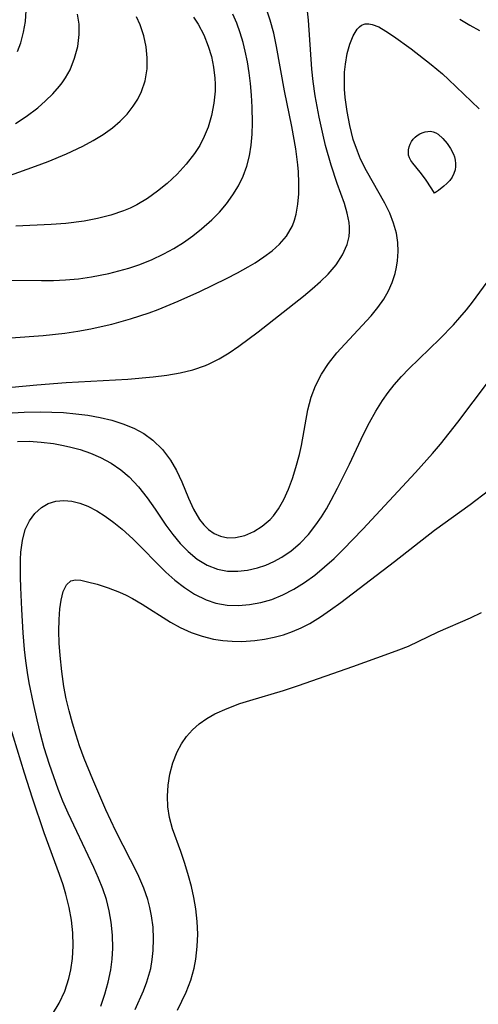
# Model space of a CAD drawing. Header units: metres. Extents: x 1073367 to 1082519, y 1569854 to 1574957.
# Tile 1051 of 1056: x 1080212 to 1080274, y 1573789 to 1573922. Entities that reach past the tile are written whole.
import ezdxf

# ---------------------------------------------------------------- set-up
doc = ezdxf.new("R2010")
doc.units = ezdxf.units.M
doc.layers.add('CGG_CurvaNivelLidar_v1', color=253, linetype='Continuous', lineweight=30)

msp = doc.modelspace()

# ---------------------------------------------------------------- linework, layer by layer
at = {"layer": 'CGG_CurvaNivelLidar_v1'}
for p, q in [((1080213.2209, 1573921.8328, 77.5), (1080213.3193, 1573923.3207, 77.5)), ((1080220.4679, 1573921.4489, 77), (1080220.2567, 1573922.8011, 77)), ((1080241.8002, 1573921.5911, 75.5), (1080241.2451, 1573922.8277, 75.5)), ((1080246.3019, 1573922.0133, 75), (1080245.898, 1573923.2046, 75)), ((1080251.4747, 1573922.0034, 74.5), (1080251.323, 1573923.628, 74.5)), ((1080212.972, 1573920.3655, 77.5), (1080213.2209, 1573921.8328, 77.5)), ((1080220.4928, 1573920.0817, 77), (1080220.4679, 1573921.4489, 77)), ((1080228.7532, 1573921.3522, 76.5), (1080228.2428, 1573922.4568, 76.5)), ((1080229.2307, 1573919.9046, 76.5), (1080228.7532, 1573921.3522, 76.5)), ((1080235.9291, 1573922.4052, 76), (1080236.5589, 1573921.4456, 76)), ((1080236.5589, 1573921.4456, 76), (1080237.3208, 1573920.0039, 76)), ((1080242.2633, 1573920.3058, 75.5), (1080241.8002, 1573921.5911, 75.5)), ((1080246.7787, 1573920.2456, 75), (1080246.3019, 1573922.0133, 75)), ((1080251.944, 1573915.3759, 74.5), (1080251.4747, 1573922.0034, 74.5)), ((1080258.3519, 1573921.0956, 74), (1080258.6412, 1573921.3088, 74)), ((1080258.6412, 1573921.3088, 74), (1080259.1178, 1573921.4959, 74)), ((1080259.1178, 1573921.4959, 74), (1080259.6485, 1573921.5177, 74)), ((1080259.6485, 1573921.5177, 74), (1080260.0898, 1573921.4327, 74)), ((1080260.0898, 1573921.4327, 74), (1080260.9781, 1573921.0807, 74)), ((1080271.916, 1573922.1518, 74.5), (1080273.2714, 1573921.3095, 74.5)), ((1080273.2714, 1573921.3095, 74.5), (1080274.5725, 1573920.5865, 74.5)), ((1080212.5871, 1573918.9285, 77.5), (1080212.972, 1573920.3655, 77.5)), ((1080220.2954, 1573918.4538, 77), (1080220.4928, 1573920.0817, 77)), ((1080237.3208, 1573920.0039, 76), (1080237.9322, 1573918.4883, 76)), ((1080242.6514, 1573918.9823, 75.5), (1080242.2633, 1573920.3058, 75.5)), ((1080247.1649, 1573918.4447, 75), (1080246.7787, 1573920.2456, 75)), ((1080257.4946, 1573919.886, 74), (1080258.0406, 1573920.7667, 74)), ((1080258.0406, 1573920.7667, 74), (1080258.3519, 1573921.0956, 74)), ((1080260.9781, 1573921.0807, 74), (1080261.9399, 1573920.5325, 74)), ((1080261.9399, 1573920.5325, 74), (1080262.9663, 1573919.8444, 74)), ((1080212.1721, 1573917.7723, 77.5), (1080212.5871, 1573918.9285, 77.5)), ((1080229.5378, 1573918.4188, 76.5), (1080229.2307, 1573919.9046, 76.5)), ((1080242.9366, 1573917.8109, 75.5), (1080242.6514, 1573918.9823, 75.5)), ((1080256.7058, 1573917.4867, 74), (1080257.0501, 1573918.7734, 74)), ((1080257.0501, 1573918.7734, 74), (1080257.4946, 1573919.886, 74)), ((1080262.9663, 1573919.8444, 74), (1080265.3547, 1573918.1088, 74)), ((1080219.8777, 1573916.8534, 77), (1080220.2954, 1573918.4538, 77)), ((1080229.682, 1573916.9181, 76.5), (1080229.5378, 1573918.4188, 76.5)), ((1080237.9322, 1573918.4883, 76), (1080238.3511, 1573917.0765, 76)), ((1080243.2254, 1573916.3664, 75.5), (1080242.9366, 1573917.8109, 75.5)), ((1080248.2432, 1573912.4532, 75), (1080247.1649, 1573918.4447, 75)), ((1080256.4678, 1573916.0709, 74), (1080256.7058, 1573917.4867, 74)), ((1080265.3547, 1573918.1088, 74), (1080268.0518, 1573916.025, 74)), ((1080219.2554, 1573915.3075, 77), (1080219.8777, 1573916.8534, 77)), ((1080229.6586, 1573915.4256, 76.5), (1080229.682, 1573916.9181, 76.5)), ((1080238.3511, 1573917.0765, 76), (1080238.6481, 1573915.6311, 76)), ((1080243.4594, 1573914.9027, 75.5), (1080243.2254, 1573916.3664, 75.5)), ((1080256.3662, 1573914.953, 74), (1080256.4678, 1573916.0709, 74)), ((1080268.0518, 1573916.025, 74), (1080269.5769, 1573914.7286, 74)), ((1080218.641, 1573914.1854, 77), (1080219.2554, 1573915.3075, 77)), ((1080229.4072, 1573913.7915, 76.5), (1080229.6586, 1573915.4256, 76.5)), ((1080238.6481, 1573915.6311, 76), (1080238.8209, 1573914.1643, 76)), ((1080243.6447, 1573913.4264, 75.5), (1080243.4594, 1573914.9027, 75.5)), ((1080252.1117, 1573913.6878, 74.5), (1080251.944, 1573915.3759, 74.5)), ((1080256.3322, 1573913.796, 74), (1080256.3662, 1573914.953, 74)), ((1080269.5769, 1573914.7286, 74), (1080270.3941, 1573913.9845, 74)), ((1080217.838, 1573913.0576, 77), (1080218.2119, 1573913.5482, 77)), ((1080218.2119, 1573913.5482, 77), (1080218.641, 1573914.1854, 77)), ((1080228.9324, 1573912.3692, 76.5), (1080229.4072, 1573913.7915, 76.5)), ((1080238.8209, 1573914.1643, 76), (1080238.8598, 1573913.3548, 76)), ((1080238.8598, 1573913.3548, 76), (1080238.8533, 1573912.4192, 76)), ((1080243.7923, 1573911.8418, 75.5), (1080243.6447, 1573913.4264, 75.5)), ((1080252.3708, 1573911.7913, 74.5), (1080252.1117, 1573913.6878, 74.5)), ((1080256.3626, 1573912.6843, 74), (1080256.3322, 1573913.796, 74)), ((1080270.3941, 1573913.9845, 74), (1080274.5424, 1573910.0216, 74)), ((1080215.9557, 1573911.0787, 77), (1080216.9448, 1573912.0407, 77)), ((1080216.9448, 1573912.0407, 77), (1080217.838, 1573913.0576, 77)), ((1080228.4207, 1573911.3365, 76.5), (1080228.9324, 1573912.3692, 76.5)), ((1080238.8533, 1573912.4192, 76), (1080238.7051, 1573910.7659, 76)), ((1080249.2222, 1573907.6332, 75), (1080248.2432, 1573912.4532, 75)), ((1080256.4463, 1573911.5551, 74), (1080256.3626, 1573912.6843, 74)), ((1080214.8883, 1573910.1667, 77), (1080215.9557, 1573911.0787, 77)), ((1080227.7935, 1573910.3523, 76.5), (1080228.4207, 1573911.3365, 76.5)), ((1080238.7051, 1573910.7659, 76), (1080238.3914, 1573909.1341, 76)), ((1080243.8891, 1573910.2562, 75.5), (1080243.7923, 1573911.8418, 75.5)), ((1080252.9043, 1573908.8759, 74.5), (1080252.3708, 1573911.7913, 74.5)), ((1080256.6864, 1573909.6603, 74), (1080256.4463, 1573911.5551, 74)), ((1080213.3226, 1573908.9967, 77), (1080214.8883, 1573910.1667, 77)), ((1080226.964, 1573909.3091, 76.5), (1080227.7935, 1573910.3523, 76.5)), ((1080243.9335, 1573908.1051, 75.5), (1080243.8891, 1573910.2562, 75.5)), ((1080257.048, 1573907.7626, 74), (1080256.6864, 1573909.6603, 74)), ((1080211.8713, 1573908.0491, 77), (1080213.3226, 1573908.9967, 77)), ((1080224.9747, 1573907.4401, 76.5), (1080226.0201, 1573908.3367, 76.5)), ((1080226.0201, 1573908.3367, 76.5), (1080226.964, 1573909.3091, 76.5)), ((1080238.3914, 1573909.1341, 76), (1080237.9146, 1573907.5413, 76)), ((1080243.8864, 1573906.5995, 75.5), (1080243.9335, 1573908.1051, 75.5)), ((1080253.4496, 1573906.4451, 74.5), (1080252.9043, 1573908.8759, 74.5)), ((1080223.7186, 1573906.5441, 76.5), (1080224.9747, 1573907.4401, 76.5)), ((1080237.9146, 1573907.5413, 76), (1080237.401, 1573906.2842, 76)), ((1080249.7675, 1573904.5865, 75), (1080249.2222, 1573907.6332, 75)), ((1080257.5379, 1573905.8871, 74), (1080257.048, 1573907.7626, 74)), ((1080266.5086, 1573906.6217, 73.5), (1080266.8619, 1573906.7769, 73.5)), ((1080266.8619, 1573906.7769, 73.5), (1080267.2274, 1573906.8909, 73.5)), ((1080267.2274, 1573906.8909, 73.5), (1080267.5969, 1573906.9594, 73.5)), ((1080267.5969, 1573906.9594, 73.5), (1080267.9626, 1573906.9739, 73.5)), ((1080267.9626, 1573906.9739, 73.5), (1080268.3165, 1573906.921, 73.5)), ((1080268.3165, 1573906.921, 73.5), (1080268.6716, 1573906.78, 73.5)), ((1080268.6716, 1573906.78, 73.5), (1080269.0086, 1573906.5679, 73.5)), ((1080220.9707, 1573904.9756, 76.5), (1080222.3767, 1573905.7284, 76.5)), ((1080222.3767, 1573905.7284, 76.5), (1080223.7186, 1573906.5441, 76.5)), ((1080237.401, 1573906.2842, 76), (1080236.778, 1573905.0746, 76)), ((1080243.7517, 1573905.1141, 75.5), (1080243.8864, 1573906.5995, 75.5)), ((1080253.7988, 1573905.0525, 74.5), (1080253.4496, 1573906.4451, 74.5)), ((1080258.0902, 1573904.2676, 74), (1080257.5379, 1573905.8871, 74)), ((1080265.239, 1573905.2261, 73.5), (1080265.4123, 1573905.575, 73.5)), ((1080265.4123, 1573905.575, 73.5), (1080265.6249, 1573905.8992, 73.5)), ((1080265.6249, 1573905.8992, 73.5), (1080265.8799, 1573906.1869, 73.5)), ((1080265.8799, 1573906.1869, 73.5), (1080266.1774, 1573906.4261, 73.5)), ((1080266.1774, 1573906.4261, 73.5), (1080266.5086, 1573906.6217, 73.5)), ((1080269.0086, 1573906.5679, 73.5), (1080269.6385, 1573906.0006, 73.5)), ((1080269.6385, 1573906.0006, 73.5), (1080270.214, 1573905.3171, 73.5)), ((1080218.7639, 1573903.9301, 76.5), (1080220.9707, 1573904.9756, 76.5)), ((1080236.778, 1573905.0746, 76), (1080236.074, 1573903.9591, 76)), ((1080243.5064, 1573903.6575, 75.5), (1080243.7517, 1573905.1141, 75.5)), ((1080250.0454, 1573902.4415, 75), (1080249.7675, 1573904.5865, 75)), ((1080254.5529, 1573902.4002, 74.5), (1080253.7988, 1573905.0525, 74.5)), ((1080258.5259, 1573903.2164, 74), (1080258.0902, 1573904.2676, 74)), ((1080264.9805, 1573904.1218, 73.5), (1080265.0166, 1573904.4915, 73.5)), ((1080265.0112, 1573903.7604, 73.5), (1080264.9805, 1573904.1218, 73.5)), ((1080265.0166, 1573904.4915, 73.5), (1080265.1057, 1573904.8621, 73.5)), ((1080265.1057, 1573904.8621, 73.5), (1080265.239, 1573905.2261, 73.5)), ((1080270.214, 1573905.3171, 73.5), (1080270.682, 1573904.6278, 73.5)), ((1080270.682, 1573904.6278, 73.5), (1080271.061, 1573903.8973, 73.5)), ((1080214.6058, 1573902.2558, 76.5), (1080216.2945, 1573902.9009, 76.5)), ((1080216.2945, 1573902.9009, 76.5), (1080218.7639, 1573903.9301, 76.5)), ((1080236.074, 1573903.9591, 76), (1080234.9638, 1573902.5229, 76)), ((1080243.136, 1573902.2619, 75.5), (1080243.5064, 1573903.6575, 75.5)), ((1080259.3015, 1573901.6423, 74), (1080258.5259, 1573903.2164, 74)), ((1080265.1301, 1573903.391, 73.5), (1080265.0112, 1573903.7604, 73.5)), ((1080265.3208, 1573903.0347, 73.5), (1080265.1301, 1573903.391, 73.5)), ((1080265.5621, 1573902.6865, 73.5), (1080265.3208, 1573903.0347, 73.5)), ((1080266.5549, 1573901.458, 73.5), (1080265.5621, 1573902.6865, 73.5)), ((1080271.061, 1573903.8973, 73.5), (1080271.1987, 1573903.5171, 73.5)), ((1080271.1987, 1573903.5171, 73.5), (1080271.2974, 1573903.0831, 73.5)), ((1080271.2974, 1573903.0831, 73.5), (1080271.3449, 1573902.6414, 73.5)), ((1080207.1455, 1573899.6056, 76.5), (1080214.6058, 1573902.2558, 76.5)), ((1080234.9638, 1573902.5229, 76), (1080233.7204, 1573901.1821, 76)), ((1080242.6387, 1573900.9111, 75.5), (1080243.136, 1573902.2619, 75.5)), ((1080250.1268, 1573901.4882, 75), (1080250.0454, 1573902.4415, 75)), ((1080250.1849, 1573899.996, 75), (1080250.1268, 1573901.4882, 75)), ((1080255.3704, 1573899.923, 74.5), (1080254.5529, 1573902.4002, 74.5)), ((1080261.8004, 1573897.2494, 74), (1080259.3015, 1573901.6423, 74)), ((1080267.2735, 1573900.4907, 73.5), (1080266.5549, 1573901.458, 73.5)), ((1080271.2932, 1573901.7472, 73.5), (1080271.1415, 1573901.2623, 73.5)), ((1080271.3469, 1573902.1982, 73.5), (1080271.2932, 1573901.7472, 73.5)), ((1080271.3449, 1573902.6414, 73.5), (1080271.3469, 1573902.1982, 73.5)), ((1080233.7204, 1573901.1821, 76), (1080232.3761, 1573899.9296, 76)), ((1080242.0159, 1573899.6143, 75.5), (1080242.6387, 1573900.9111, 75.5)), ((1080250.1545, 1573898.5389, 75), (1080250.1849, 1573899.996, 75)), ((1080268.1599, 1573899.188, 73.5), (1080267.2735, 1573900.4907, 73.5)), ((1080270.5656, 1573900.3362, 73.5), (1080270.1883, 1573899.9311, 73.5)), ((1080270.8876, 1573900.7719, 73.5), (1080270.5656, 1573900.3362, 73.5)), ((1080271.1415, 1573901.2623, 73.5), (1080270.8876, 1573900.7719, 73.5)), ((1080231.0736, 1573898.8632, 76), (1080229.7045, 1573897.891, 76)), ((1080232.3761, 1573899.9296, 76), (1080231.0736, 1573898.8632, 76)), ((1080241.2609, 1573898.3686, 75.5), (1080242.0159, 1573899.6143, 75.5)), ((1080256.3303, 1573897.2072, 74.5), (1080255.3704, 1573899.923, 74.5)), ((1080268.5, 1573898.6202, 73.5), (1080268.1599, 1573899.188, 73.5)), ((1080269.0375, 1573898.982, 73.5), (1080268.5, 1573898.6202, 73.5)), ((1080269.7874, 1573899.5647, 73.5), (1080269.0375, 1573898.982, 73.5)), ((1080270.1883, 1573899.9311, 73.5), (1080269.7874, 1573899.5647, 73.5)), ((1080229.7045, 1573897.891, 76), (1080228.2628, 1573897.0386, 76)), ((1080240.3967, 1573897.1841, 75.5), (1080241.2609, 1573898.3686, 75.5)), ((1080250.0317, 1573897.1311, 75), (1080250.1545, 1573898.5389, 75)), ((1080226.4644, 1573896.2193, 76), (1080224.7485, 1573895.6336, 76)), ((1080227.3762, 1573896.6042, 76), (1080226.4644, 1573896.2193, 76)), ((1080228.2628, 1573897.0386, 76), (1080227.3762, 1573896.6042, 76)), ((1080238.4055, 1573894.9898, 75.5), (1080239.4408, 1573896.0576, 75.5)), ((1080239.4408, 1573896.0576, 75.5), (1080240.3967, 1573897.1841, 75.5)), ((1080249.8064, 1573895.7898, 75), (1080250.0317, 1573897.1311, 75)), ((1080256.719, 1573895.9026, 74.5), (1080256.3303, 1573897.2072, 74.5)), ((1080262.4508, 1573895.9128, 74), (1080261.8004, 1573897.2494, 74)), ((1080221.1773, 1573894.823, 76), (1080218.6938, 1573894.4978, 76)), ((1080222.9807, 1573895.1748, 76), (1080221.1773, 1573894.823, 76)), ((1080224.7485, 1573895.6336, 76), (1080222.9807, 1573895.1748, 76)), ((1080237.0417, 1573893.7667, 75.5), (1080238.4055, 1573894.9898, 75.5)), ((1080249.3183, 1573894.1975, 75), (1080249.5981, 1573894.9749, 75)), ((1080249.5981, 1573894.9749, 75), (1080249.8064, 1573895.7898, 75)), ((1080256.9767, 1573894.6275, 74.5), (1080256.719, 1573895.9026, 74.5)), ((1080262.9831, 1573894.5566, 74), (1080262.4508, 1573895.9128, 74)), ((1080216.6939, 1573894.3579, 76), (1080211.9449, 1573894.1616, 76)), ((1080218.6938, 1573894.4978, 76), (1080216.6939, 1573894.3579, 76)), ((1080235.8416, 1573892.8292, 75.5), (1080237.0417, 1573893.7667, 75.5)), ((1080248.513, 1573892.7907, 75), (1080249.3183, 1573894.1975, 75)), ((1080257.0374, 1573893.9986, 74.5), (1080256.9767, 1573894.6275, 74.5)), ((1080256.9796, 1573892.7671, 74.5), (1080257.0424, 1573893.4314, 74.5)), ((1080257.0424, 1573893.4314, 74.5), (1080257.0374, 1573893.9986, 74.5)), ((1080263.3605, 1573893.1799, 74), (1080262.9831, 1573894.5566, 74)), ((1080234.586, 1573891.9567, 75.5), (1080235.8416, 1573892.8292, 75.5)), ((1080247.5719, 1573891.6979, 75), (1080248.513, 1573892.7907, 75)), ((1080256.7024, 1573891.6516, 74.5), (1080256.9796, 1573892.7671, 74.5)), ((1080263.5386, 1573891.9508, 74), (1080263.3605, 1573893.1799, 74)), ((1080231.9384, 1573890.4065, 75.5), (1080233.2833, 1573891.1481, 75.5)), ((1080233.2833, 1573891.1481, 75.5), (1080234.586, 1573891.9567, 75.5)), ((1080245.4663, 1573889.9836, 75), (1080246.5754, 1573890.808, 75)), ((1080246.5754, 1573890.808, 75), (1080247.5719, 1573891.6979, 75)), ((1080256.0737, 1573890.2675, 74.5), (1080256.7024, 1573891.6516, 74.5)), ((1080263.5051, 1573889.4815, 74), (1080263.582, 1573890.7146, 74)), ((1080263.582, 1573890.7146, 74), (1080263.5386, 1573891.9508, 74)), ((1080228.5355, 1573888.9189, 75.5), (1080230.262, 1573889.6073, 75.5)), ((1080230.262, 1573889.6073, 75.5), (1080231.9384, 1573890.4065, 75.5)), ((1080244.2714, 1573889.2085, 75), (1080245.4663, 1573889.9836, 75)), ((1080255.1993, 1573888.9406, 74.5), (1080256.0737, 1573890.2675, 74.5)), ((1080263.3807, 1573888.6087, 74), (1080263.5051, 1573889.4815, 74)), ((1080224.4909, 1573887.759, 75.5), (1080225.8555, 1573888.0933, 75.5)), ((1080225.8555, 1573888.0933, 75.5), (1080227.2055, 1573888.477, 75.5)), ((1080227.2055, 1573888.477, 75.5), (1080228.5355, 1573888.9189, 75.5)), ((1080241.888, 1573887.8524, 75), (1080243.337, 1573888.6543, 75)), ((1080243.337, 1573888.6543, 75), (1080244.2714, 1573889.2085, 75)), ((1080254.1293, 1573887.674, 74.5), (1080255.1993, 1573888.9406, 74.5)), ((1080263.1926, 1573887.7468, 74), (1080263.3807, 1573888.6087, 74)), ((1080210.4457, 1573886.8642, 75.5), (1080215.3945, 1573886.8055, 75.5)), ((1080215.3945, 1573886.8055, 75.5), (1080217.0114, 1573886.8154, 75.5)), ((1080217.0114, 1573886.8154, 75.5), (1080218.6247, 1573886.8812, 75.5)), ((1080218.6247, 1573886.8812, 75.5), (1080220.3975, 1573887.044, 75.5)), ((1080220.3975, 1573887.044, 75.5), (1080222.1608, 1573887.2969, 75.5)), ((1080222.1608, 1573887.2969, 75.5), (1080224.4909, 1573887.759, 75.5)), ((1080236.8176, 1573885.327, 75), (1080240.3944, 1573887.0743, 75)), ((1080240.3944, 1573887.0743, 75), (1080241.888, 1573887.8524, 75)), ((1080253.095, 1573886.6465, 74.5), (1080254.1293, 1573887.674, 74.5)), ((1080262.807, 1573886.5509, 74), (1080263.1926, 1573887.7468, 74)), ((1080250.7987, 1573884.6796, 74.5), (1080251.9762, 1573885.6528, 74.5)), ((1080251.9762, 1573885.6528, 74.5), (1080253.095, 1573886.6465, 74.5)), ((1080261.654, 1573884.2781, 74), (1080262.2909, 1573885.3921, 74)), ((1080262.2909, 1573885.3921, 74), (1080262.807, 1573886.5509, 74)), ((1080273.6383, 1573883.8675, 73.5), (1080275.638, 1573886.5714, 73.5)), ((1080233.8484, 1573883.9979, 75), (1080236.8176, 1573885.327, 75)), ((1080244.675, 1573879.8802, 74.5), (1080250.7987, 1573884.6796, 74.5)), ((1080260.8401, 1573883.1281, 74), (1080261.654, 1573884.2781, 74)), ((1080229.938, 1573882.4266, 75), (1080231.1476, 1573882.8834, 75)), ((1080231.1476, 1573882.8834, 75), (1080233.8484, 1573883.9979, 75)), ((1080259.9284, 1573882.0227, 74), (1080260.8401, 1573883.1281, 74)), ((1080271.9507, 1573881.8114, 73.5), (1080272.8113, 1573882.8284, 73.5)), ((1080272.8113, 1573882.8284, 73.5), (1080273.6383, 1573883.8675, 73.5)), ((1080224.9106, 1573880.9088, 75), (1080227.4382, 1573881.6057, 75)), ((1080227.4382, 1573881.6057, 75), (1080229.938, 1573882.4266, 75)), ((1080256.3743, 1573878.2066, 74), (1080259.9284, 1573882.0227, 74)), ((1080271.0596, 1573880.8161, 73.5), (1080271.9507, 1573881.8114, 73.5)), ((1080220.2937, 1573879.9404, 75), (1080222.0463, 1573880.2577, 75)), ((1080222.0463, 1573880.2577, 75), (1080223.4826, 1573880.5646, 75)), ((1080223.4826, 1573880.5646, 75), (1080224.9106, 1573880.9088, 75)), ((1080269.2068, 1573878.893, 73.5), (1080271.0596, 1573880.8161, 73.5)), ((1080211.2626, 1573879.0591, 75), (1080215.6284, 1573879.3653, 75)), ((1080215.6284, 1573879.3653, 75), (1080218.531, 1573879.6803, 75)), ((1080218.531, 1573879.6803, 75), (1080220.2937, 1573879.9404, 75)), ((1080242.0611, 1573877.9242, 74.5), (1080244.675, 1573879.8802, 74.5)), ((1080265.0568, 1573874.8574, 73.5), (1080269.2068, 1573878.893, 73.5)), ((1080240.7564, 1573877.0303, 74.5), (1080242.0611, 1573877.9242, 74.5)), ((1080255.3152, 1573877.0057, 74), (1080256.3743, 1573878.2066, 74)), ((1080238.0378, 1573875.5134, 74.5), (1080239.4207, 1573876.216, 74.5)), ((1080239.4207, 1573876.216, 74.5), (1080240.7564, 1573877.0303, 74.5)), ((1080254.2019, 1573875.5938, 74), (1080255.3152, 1573877.0057, 74)), ((1080234.1204, 1573874.3037, 74.5), (1080235.8704, 1573874.7297, 74.5)), ((1080235.8704, 1573874.7297, 74.5), (1080237.5563, 1573875.3075, 74.5)), ((1080237.5563, 1573875.3075, 74.5), (1080238.0378, 1573875.5134, 74.5)), ((1080253.2171, 1573874.1137, 74), (1080254.2019, 1573875.5938, 74)), ((1080264.0436, 1573873.8019, 73.5), (1080265.0568, 1573874.8574, 73.5)), ((1080218.7242, 1573872.9948, 74.5), (1080227.0815, 1573873.4583, 74.5)), ((1080227.0815, 1573873.4583, 74.5), (1080230.4912, 1573873.755, 74.5)), ((1080230.4912, 1573873.755, 74.5), (1080232.323, 1573873.9892, 74.5)), ((1080232.323, 1573873.9892, 74.5), (1080234.1204, 1573874.3037, 74.5)), ((1080252.4056, 1573872.5514, 74), (1080253.2171, 1573874.1137, 74)), ((1080263.0786, 1573872.7052, 73.5), (1080264.0436, 1573873.8019, 73.5)), ((1080206.2672, 1573871.9277, 74.5), (1080214.7687, 1573872.7035, 74.5)), ((1080214.7687, 1573872.7035, 74.5), (1080218.7242, 1573872.9948, 74.5)), ((1080251.8362, 1573871.0052, 74), (1080252.4056, 1573872.5514, 74)), ((1080262.2584, 1573871.6643, 73.5), (1080263.0786, 1573872.7052, 73.5)), ((1080271.6569, 1573867.636, 73), (1080275.7971, 1573873.1621, 73)), ((1080251.4014, 1573869.2953, 74), (1080251.8362, 1573871.0052, 74)), ((1080261.4904, 1573870.5803, 73.5), (1080262.2584, 1573871.6643, 73.5)), ((1080260.564, 1573869.1118, 73.5), (1080261.4904, 1573870.5803, 73.5)), ((1080211.4531, 1573868.8868, 74), (1080213.0462, 1573868.9773, 74)), ((1080213.0462, 1573868.9773, 74), (1080215.2086, 1573869.0271, 74)), ((1080215.2086, 1573869.0271, 74), (1080216.7831, 1573869.0073, 74)), ((1080216.7831, 1573869.0073, 74), (1080218.3518, 1573868.9349, 74)), ((1080218.3518, 1573868.9349, 74), (1080220.0218, 1573868.7917, 74)), ((1080220.0218, 1573868.7917, 74), (1080221.67, 1573868.5784, 74)), ((1080221.67, 1573868.5784, 74), (1080223.3083, 1573868.2857, 74)), ((1080223.3083, 1573868.2857, 74), (1080224.8872, 1573867.9096, 74)), ((1080250.5249, 1573864.5001, 74), (1080251.4014, 1573869.2953, 74)), ((1080259.707, 1573867.591, 73.5), (1080260.564, 1573869.1118, 73.5)), ((1080224.8872, 1573867.9096, 74), (1080226.4092, 1573867.4338, 74)), ((1080226.4092, 1573867.4338, 74), (1080227.8565, 1573866.8386, 74)), ((1080227.8565, 1573866.8386, 74), (1080229.2216, 1573866.0929, 74)), ((1080258.9062, 1573866.0297, 73.5), (1080259.707, 1573867.591, 73.5)), ((1080269.3072, 1573864.649, 73), (1080271.6569, 1573867.636, 73)), ((1080229.2216, 1573866.0929, 74), (1080230.4659, 1573865.1917, 74)), ((1080257.0018, 1573861.9637, 73.5), (1080258.9062, 1573866.0297, 73.5)), ((1080212.177, 1573865.0499, 73.5), (1080213.7476, 1573865.0545, 73.5)), ((1080213.7476, 1573865.0545, 73.5), (1080215.3667, 1573864.9516, 73.5)), ((1080215.3667, 1573864.9516, 73.5), (1080217.0103, 1573864.7509, 73.5)), ((1080217.0103, 1573864.7509, 73.5), (1080218.1378, 1573864.5569, 73.5)), ((1080218.1378, 1573864.5569, 73.5), (1080219.2002, 1573864.3252, 73.5)), ((1080219.2002, 1573864.3252, 73.5), (1080220.6262, 1573863.9303, 73.5)), ((1080230.4659, 1573865.1917, 74), (1080231.7345, 1573863.9431, 74)), ((1080250.2531, 1573863.2514, 74), (1080250.5249, 1573864.5001, 74)), ((1080268.2533, 1573863.3982, 73), (1080269.3072, 1573864.649, 73)), ((1080220.6262, 1573863.9303, 73.5), (1080222.0214, 1573863.4424, 73.5)), ((1080222.0214, 1573863.4424, 73.5), (1080223.3729, 1573862.8577, 73.5)), ((1080223.3729, 1573862.8577, 73.5), (1080224.8027, 1573862.0873, 73.5)), ((1080231.7345, 1573863.9431, 74), (1080232.8118, 1573862.5181, 74)), ((1080249.7915, 1573861.5078, 74), (1080250.2531, 1573863.2514, 74)), ((1080265.9418, 1573860.829, 73), (1080268.2533, 1573863.3982, 73)), ((1080224.8027, 1573862.0873, 73.5), (1080226.1421, 1573861.1809, 73.5)), ((1080232.8118, 1573862.5181, 74), (1080233.6428, 1573861.0865, 74)), ((1080249.3169, 1573860.0104, 74), (1080249.7915, 1573861.5078, 74)), ((1080255.4054, 1573858.7017, 73.5), (1080257.0018, 1573861.9637, 73.5)), ((1080226.1421, 1573861.1809, 73.5), (1080227.2538, 1573860.2411, 73.5)), ((1080227.2538, 1573860.2411, 73.5), (1080228.53, 1573858.8941, 73.5)), ((1080233.6428, 1573861.0865, 74), (1080234.3487, 1573859.5919, 74)), ((1080258.8168, 1573853.1801, 73), (1080265.9418, 1573860.829, 73)), ((1080228.53, 1573858.8941, 73.5), (1080229.6883, 1573857.4242, 73.5)), ((1080234.3487, 1573859.5919, 74), (1080235.2601, 1573857.3889, 74)), ((1080248.7729, 1573858.5661, 74), (1080249.3169, 1573860.0104, 74)), ((1080229.6883, 1573857.4242, 73.5), (1080230.7644, 1573855.884, 73.5)), ((1080248.1468, 1573857.1984, 74), (1080248.7729, 1573858.5661, 74)), ((1080254.5637, 1573857.107, 73.5), (1080255.4054, 1573858.7017, 73.5)), ((1080273.327, 1573856.5181, 72.5), (1080275.8042, 1573858.3851, 72.5)), ((1080214.4941, 1573855.3117, 73), (1080215.3913, 1573856.1244, 73)), ((1080215.3913, 1573856.1244, 73), (1080216.3211, 1573856.6434, 73)), ((1080216.3211, 1573856.6434, 73), (1080217.3454, 1573856.9604, 73)), ((1080217.3454, 1573856.9604, 73), (1080218.4352, 1573857.0665, 73)), ((1080218.4352, 1573857.0665, 73), (1080219.501, 1573856.9657, 73)), ((1080219.501, 1573856.9657, 73), (1080220.5871, 1573856.6915, 73)), ((1080220.5871, 1573856.6915, 73), (1080221.6795, 1573856.2678, 73)), ((1080221.6795, 1573856.2678, 73), (1080222.8582, 1573855.6616, 73)), ((1080235.2601, 1573857.3889, 74), (1080235.9594, 1573855.8616, 74)), ((1080247.4211, 1573855.9368, 74), (1080248.1468, 1573857.1984, 74)), ((1080253.9118, 1573855.9479, 73.5), (1080254.5637, 1573857.107, 73.5)), ((1080268.5052, 1573853.0269, 72.5), (1080273.327, 1573856.5181, 72.5)), ((1080213.7627, 1573854.2947, 73), (1080214.4941, 1573855.3117, 73)), ((1080222.8582, 1573855.6616, 73), (1080224.0233, 1573854.9306, 73)), ((1080224.0233, 1573854.9306, 73), (1080225.1694, 1573854.0993, 73)), ((1080230.7644, 1573855.884, 73.5), (1080232.2057, 1573853.7279, 73.5)), ((1080235.9594, 1573855.8616, 74), (1080236.7699, 1573854.4857, 74)), ((1080246.2873, 1573854.4934, 74), (1080246.7302, 1573854.9941, 74)), ((1080246.7302, 1573854.9941, 74), (1080247.4211, 1573855.9368, 74)), ((1080252.4914, 1573853.745, 73.5), (1080253.2258, 1573854.8229, 73.5)), ((1080253.2258, 1573854.8229, 73.5), (1080253.9118, 1573855.9479, 73.5)), ((1080213.2111, 1573853.1118, 73), (1080213.7627, 1573854.2947, 73)), ((1080225.1694, 1573854.0993, 73), (1080226.2909, 1573853.1864, 73)), ((1080232.2057, 1573853.7279, 73.5), (1080233.1408, 1573852.4521, 73.5)), ((1080236.7699, 1573854.4857, 74), (1080237.3428, 1573853.7577, 74)), ((1080237.3428, 1573853.7577, 74), (1080237.9786, 1573853.1346, 74)), ((1080244.0844, 1573852.8465, 74), (1080245.2374, 1573853.5685, 74)), ((1080245.2374, 1573853.5685, 74), (1080246.2873, 1573854.4934, 74)), ((1080251.4718, 1573852.4645, 73.5), (1080252.4914, 1573853.745, 73.5)), ((1080212.8236, 1573851.6567, 73), (1080213.2111, 1573853.1118, 73)), ((1080226.2909, 1573853.1864, 73), (1080227.7576, 1573851.8578, 73)), ((1080233.1408, 1573852.4521, 73.5), (1080234.1352, 1573851.254, 73.5)), ((1080237.9786, 1573853.1346, 74), (1080238.7459, 1573852.5925, 74)), ((1080238.7459, 1573852.5925, 74), (1080239.5769, 1573852.221, 74)), ((1080239.5769, 1573852.221, 74), (1080240.5862, 1573852.0263, 74)), ((1080241.6362, 1573852.0545, 74), (1080242.8709, 1573852.3344, 74)), ((1080242.8709, 1573852.3344, 74), (1080244.0844, 1573852.8465, 74)), ((1080250.3555, 1573851.296, 73.5), (1080251.4718, 1573852.4645, 73.5)), ((1080256.1798, 1573850.4417, 73), (1080258.8168, 1573853.1801, 73)), ((1080263.0836, 1573848.8116, 72.5), (1080268.5052, 1573853.0269, 72.5)), ((1080212.6228, 1573850.0806, 73), (1080212.8236, 1573851.6567, 73)), ((1080227.7576, 1573851.8578, 73), (1080228.8746, 1573850.7495, 73)), ((1080228.8746, 1573850.7495, 73), (1080231.0708, 1573848.4785, 73)), ((1080234.1352, 1573851.254, 73.5), (1080235.1971, 1573850.1638, 73.5)), ((1080240.5862, 1573852.0263, 74), (1080241.6362, 1573852.0545, 74)), ((1080249.1593, 1573850.2667, 73.5), (1080250.3555, 1573851.296, 73.5)), ((1080212.5705, 1573849.0823, 73), (1080212.6228, 1573850.0806, 73)), ((1080235.1971, 1573850.1638, 73.5), (1080236.4493, 1573849.1312, 73.5)), ((1080247.88, 1573849.381, 73.5), (1080249.1593, 1573850.2667, 73.5)), ((1080254.9383, 1573849.2299, 73), (1080256.1798, 1573850.4417, 73)), ((1080212.5653, 1573846.6828, 73), (1080212.5705, 1573849.0823, 73)), ((1080231.0708, 1573848.4785, 73), (1080232.1907, 1573847.381, 73)), ((1080236.4493, 1573849.1312, 73.5), (1080237.7863, 1573848.3089, 73.5)), ((1080237.7863, 1573848.3089, 73.5), (1080239.2029, 1573847.7477, 73.5)), ((1080244.5666, 1573847.9263, 73.5), (1080245.7002, 1573848.306, 73.5)), ((1080245.7002, 1573848.306, 73.5), (1080246.8084, 1573848.7917, 73.5)), ((1080246.8084, 1573848.7917, 73.5), (1080247.88, 1573849.381, 73.5)), ((1080252.3251, 1573846.9668, 73), (1080253.6643, 1573848.0709, 73)), ((1080253.6643, 1573848.0709, 73), (1080254.9383, 1573849.2299, 73)), ((1080255.8351, 1573843.2564, 72.5), (1080263.0836, 1573848.8116, 72.5)), ((1080232.1907, 1573847.381, 73), (1080233.4352, 1573846.2789, 73)), ((1080239.2029, 1573847.7477, 73.5), (1080240.5554, 1573847.5026, 73.5)), ((1080240.5554, 1573847.5026, 73.5), (1080241.9499, 1573847.4807, 73.5)), ((1080241.9499, 1573847.4807, 73.5), (1080243.2588, 1573847.6291, 73.5)), ((1080243.2588, 1573847.6291, 73.5), (1080244.5666, 1573847.9263, 73.5)), ((1080250.9406, 1573845.9525, 73), (1080252.3251, 1573846.9668, 73)), ((1080212.6031, 1573845.2793, 73), (1080212.5653, 1573846.6828, 73)), ((1080218.3439, 1573844.7373, 72.5), (1080218.7776, 1573845.6323, 72.5)), ((1080218.7776, 1573845.6323, 72.5), (1080219.3593, 1573846.1859, 72.5)), ((1080219.3593, 1573846.1859, 72.5), (1080219.9852, 1573846.3404, 72.5)), ((1080219.9852, 1573846.3404, 72.5), (1080220.7341, 1573846.2736, 72.5)), ((1080220.7341, 1573846.2736, 72.5), (1080221.608, 1573846.0741, 72.5)), ((1080221.608, 1573846.0741, 72.5), (1080222.9335, 1573845.7169, 72.5)), ((1080222.9335, 1573845.7169, 72.5), (1080224.4061, 1573845.2535, 72.5)), ((1080233.4352, 1573846.2789, 73), (1080234.7258, 1573845.2774, 73)), ((1080249.5094, 1573845.0476, 73), (1080250.9406, 1573845.9525, 73)), ((1080212.734, 1573842.3007, 73), (1080212.6031, 1573845.2793, 73)), ((1080218.041, 1573843.5834, 72.5), (1080218.3439, 1573844.7373, 72.5)), ((1080224.4061, 1573845.2535, 72.5), (1080225.9579, 1573844.6527, 72.5)), ((1080225.9579, 1573844.6527, 72.5), (1080226.8356, 1573844.2443, 72.5)), ((1080226.8356, 1573844.2443, 72.5), (1080227.7127, 1573843.7833, 72.5)), ((1080234.7258, 1573845.2774, 73), (1080236.0615, 1573844.4023, 73)), ((1080236.0615, 1573844.4023, 73), (1080237.6435, 1573843.6062, 73)), ((1080246.5138, 1573843.6862, 73), (1080248.0272, 1573844.2802, 73)), ((1080248.0272, 1573844.2802, 73), (1080249.5094, 1573845.0476, 73)), ((1080217.8739, 1573842.4174, 72.5), (1080218.041, 1573843.5834, 72.5)), ((1080227.7127, 1573843.7833, 72.5), (1080228.9912, 1573843.026, 72.5)), ((1080228.9912, 1573843.026, 72.5), (1080232.8186, 1573840.6039, 72.5)), ((1080237.6435, 1573843.6062, 73), (1080238.9483, 1573843.1741, 73)), ((1080238.9483, 1573843.1741, 73), (1080240.5091, 1573842.9079, 73)), ((1080240.5091, 1573842.9079, 73), (1080242.0062, 1573842.8625, 73)), ((1080242.0062, 1573842.8625, 73), (1080243.5163, 1573842.9876, 73)), ((1080243.5163, 1573842.9876, 73), (1080245.0239, 1573843.2647, 73)), ((1080245.0239, 1573843.2647, 73), (1080246.5138, 1573843.6862, 73)), ((1080254.4758, 1573842.2501, 72.5), (1080255.8351, 1573843.2564, 72.5)), ((1080212.9303, 1573839.1661, 73), (1080212.734, 1573842.3007, 73)), ((1080217.7742, 1573840.9623, 72.5), (1080217.8739, 1573842.4174, 72.5)), ((1080253.0931, 1573841.3007, 72.5), (1080254.4758, 1573842.2501, 72.5)), ((1080273.3676, 1573841.1786, 72), (1080274.873, 1573841.8967, 72)), ((1080217.7527, 1573839.4027, 72.5), (1080217.7742, 1573840.9623, 72.5)), ((1080232.8186, 1573840.6039, 72.5), (1080234.1497, 1573839.8732, 72.5)), ((1080250.5113, 1573839.8486, 72.5), (1080251.6698, 1573840.4408, 72.5)), ((1080251.6698, 1573840.4408, 72.5), (1080253.0931, 1573841.3007, 72.5)), ((1080268.9915, 1573839.2906, 72), (1080273.3676, 1573841.1786, 72)), ((1080213.1233, 1573836.9179, 73), (1080212.9303, 1573839.1661, 73)), ((1080217.7981, 1573837.7696, 72.5), (1080217.7527, 1573839.4027, 72.5)), ((1080234.1497, 1573839.8732, 72.5), (1080235.6049, 1573839.2152, 72.5)), ((1080235.6049, 1573839.2152, 72.5), (1080237.107, 1573838.6881, 72.5)), ((1080246.8346, 1573838.5592, 72.5), (1080248.1007, 1573838.9066, 72.5)), ((1080248.1007, 1573838.9066, 72.5), (1080249.3204, 1573839.3361, 72.5)), ((1080249.3204, 1573839.3361, 72.5), (1080250.5113, 1573839.8486, 72.5)), ((1080264.9954, 1573837.3767, 72), (1080268.9915, 1573839.2906, 72)), ((1080217.9053, 1573836.0871, 72.5), (1080217.7981, 1573837.7696, 72.5)), ((1080237.107, 1573838.6881, 72.5), (1080238.6462, 1573838.3065, 72.5)), ((1080238.6462, 1573838.3065, 72.5), (1080239.9049, 1573838.1155, 72.5)), ((1080239.9049, 1573838.1155, 72.5), (1080241.1764, 1573838.0189, 72.5)), ((1080241.1764, 1573838.0189, 72.5), (1080242.4547, 1573838.0061, 72.5)), ((1080242.4547, 1573838.0061, 72.5), (1080244.2492, 1573838.1188, 72.5)), ((1080244.2492, 1573838.1188, 72.5), (1080245.5486, 1573838.2977, 72.5)), ((1080245.5486, 1573838.2977, 72.5), (1080246.8346, 1573838.5592, 72.5)), ((1080213.2959, 1573835.3544, 73), (1080213.1233, 1573836.9179, 73)), ((1080257.4621, 1573834.5952, 72), (1080262.3423, 1573836.3439, 72)), ((1080262.3423, 1573836.3439, 72), (1080263.6844, 1573836.8408, 72)), ((1080263.6844, 1573836.8408, 72), (1080264.9954, 1573837.3767, 72)), ((1080213.5103, 1573833.7976, 73), (1080213.2959, 1573835.3544, 73)), ((1080218.1322, 1573833.9092, 72.5), (1080217.9053, 1573836.0871, 72.5)), ((1080213.7457, 1573832.3997, 73), (1080213.5103, 1573833.7976, 73)), ((1080218.4357, 1573831.8912, 72.5), (1080218.1322, 1573833.9092, 72.5)), ((1080250.1414, 1573832.0291, 72), (1080257.4621, 1573834.5952, 72)), ((1080214.3013, 1573829.6206, 73), (1080213.7457, 1573832.3997, 73)), ((1080218.7534, 1573830.2387, 72.5), (1080218.4357, 1573831.8912, 72.5)), ((1080243.5437, 1573830.0051, 72), (1080248.0806, 1573831.3591, 72)), ((1080248.0806, 1573831.3591, 72), (1080250.1414, 1573832.0291, 72)), ((1080213.0979, 1573820.1993, 73.5), (1080210.1383, 1573829.9306, 73.5)), ((1080214.7975, 1573827.3975, 73), (1080214.3013, 1573829.6206, 73)), ((1080219.1378, 1573828.589, 72.5), (1080218.7534, 1573830.2387, 72.5)), ((1080240.4774, 1573828.9458, 72), (1080242.2217, 1573829.5808, 72)), ((1080242.2217, 1573829.5808, 72), (1080243.5437, 1573830.0051, 72)), ((1080219.5797, 1573826.9493, 72.5), (1080219.1378, 1573828.589, 72.5)), ((1080237.7292, 1573827.5777, 72), (1080238.8263, 1573828.2016, 72)), ((1080238.8263, 1573828.2016, 72), (1080240.4774, 1573828.9458, 72)), ((1080215.2664, 1573825.5062, 73), (1080214.7975, 1573827.3975, 73)), ((1080220.07, 1573825.3217, 72.5), (1080219.5797, 1573826.9493, 72.5)), ((1080235.8002, 1573826.0576, 72), (1080236.7148, 1573826.8658, 72)), ((1080236.7148, 1573826.8658, 72), (1080237.7292, 1573827.5777, 72)), ((1080215.7809, 1573823.6286, 73), (1080215.2664, 1573825.5062, 73)), ((1080235.0005, 1573825.1464, 72), (1080235.8002, 1573826.0576, 72)), ((1080220.5532, 1573823.8617, 72.5), (1080220.07, 1573825.3217, 72.5)), ((1080233.7363, 1573823.0737, 72), (1080234.3139, 1573824.1464, 72)), ((1080234.3139, 1573824.1464, 72), (1080235.0005, 1573825.1464, 72)), ((1080216.4791, 1573821.3495, 73), (1080215.7809, 1573823.6286, 73)), ((1080221.1722, 1573822.1765, 72.5), (1080220.5532, 1573823.8617, 72.5)), ((1080233.147, 1573821.5934, 72), (1080233.7363, 1573823.0737, 72)), ((1080222.3431, 1573819.3162, 72.5), (1080221.1722, 1573822.1765, 72.5)), ((1080232.7336, 1573820.043, 72), (1080233.147, 1573821.5934, 72)), ((1080214.1627, 1573816.81, 73.5), (1080213.0979, 1573820.1993, 73.5)), ((1080217.046, 1573819.6848, 73), (1080216.4791, 1573821.3495, 73)), ((1080217.6541, 1573818.0361, 73), (1080217.046, 1573819.6848, 73)), ((1080224.1111, 1573815.2139, 72.5), (1080222.3431, 1573819.3162, 72.5)), ((1080232.5058, 1573818.5628, 72), (1080232.7336, 1573820.043, 72)), ((1080218.3018, 1573816.4042, 73), (1080217.6541, 1573818.0361, 73)), ((1080232.4221, 1573817.0655, 72), (1080232.5058, 1573818.5628, 72)), ((1080215.7406, 1573812.101, 73.5), (1080214.1627, 1573816.81, 73.5)), ((1080218.9898, 1573814.7909, 73), (1080218.3018, 1573816.4042, 73)), ((1080232.4791, 1573815.6203, 72), (1080232.4221, 1573817.0655, 72)), ((1080220.155, 1573812.2757, 73), (1080218.9898, 1573814.7909, 73)), ((1080224.7659, 1573813.7748, 72.5), (1080224.1111, 1573815.2139, 72.5)), ((1080232.69, 1573814.1918, 72), (1080232.4791, 1573815.6203, 72)), ((1080225.4545, 1573812.3521, 72.5), (1080224.7659, 1573813.7748, 72.5)), ((1080233.1048, 1573812.6633, 72), (1080232.69, 1573814.1918, 72)), ((1080222.4896, 1573807.4226, 73), (1080220.155, 1573812.2757, 73)), ((1080228.4113, 1573806.5383, 72.5), (1080225.4545, 1573812.3521, 72.5)), ((1080234.2139, 1573809.6021, 72), (1080233.1048, 1573812.6633, 72)), ((1080217.8344, 1573806.4729, 73.5), (1080215.7406, 1573812.101, 73.5)), ((1080234.7645, 1573807.9795, 72), (1080234.2139, 1573809.6021, 72)), ((1080223.1181, 1573805.9967, 73), (1080222.4896, 1573807.4226, 73)), ((1080235.2674, 1573806.3191, 72), (1080234.7645, 1573807.9795, 72)), ((1080218.3241, 1573805.068, 73.5), (1080217.8344, 1573806.4729, 73.5)), ((1080223.6852, 1573804.5588, 73), (1080223.1181, 1573805.9967, 73)), ((1080229.2488, 1573804.6393, 72.5), (1080228.4113, 1573806.5383, 72.5)), ((1080235.6655, 1573804.843, 72), (1080235.2674, 1573806.3191, 72)), ((1080218.7051, 1573803.8425, 73.5), (1080218.3241, 1573805.068, 73.5)), ((1080224.1642, 1573803.1016, 73), (1080223.6852, 1573804.5588, 73)), ((1080229.7785, 1573803.0942, 72.5), (1080229.2488, 1573804.6393, 72.5)), ((1080236.0019, 1573803.3495, 72), (1080235.6655, 1573804.843, 72)), ((1080219.1536, 1573802.0315, 73.5), (1080218.7051, 1573803.8425, 73.5)), ((1080224.5409, 1573801.5757, 73), (1080224.1642, 1573803.1016, 73)), ((1080230.0584, 1573802.0096, 72.5), (1080229.7785, 1573803.0942, 72.5)), ((1080236.2553, 1573801.8287, 72), (1080236.0019, 1573803.3495, 72)), ((1080219.447, 1573800.3065, 73.5), (1080219.1536, 1573802.0315, 73.5)), ((1080224.805, 1573800.0297, 73), (1080224.5409, 1573801.5757, 73)), ((1080230.272, 1573800.9124, 72.5), (1080230.0584, 1573802.0096, 72.5)), ((1080236.4342, 1573800.1254, 72), (1080236.2553, 1573801.8287, 72)), ((1080219.6209, 1573798.5747, 73.5), (1080219.447, 1573800.3065, 73.5)), ((1080230.4688, 1573799.3483, 72.5), (1080230.272, 1573800.9124, 72.5)), ((1080224.9774, 1573798.2754, 73), (1080224.805, 1573800.0297, 73)), ((1080230.5464, 1573797.7769, 72.5), (1080230.4688, 1573799.3483, 72.5)), ((1080236.5042, 1573798.4204, 72), (1080236.4342, 1573800.1254, 72)), ((1080219.6723, 1573796.8468, 73.5), (1080219.6209, 1573798.5747, 73.5)), ((1080225.0203, 1573796.516, 73), (1080224.9774, 1573798.2754, 73)), ((1080230.5016, 1573796.2081, 72.5), (1080230.5464, 1573797.7769, 72.5)), ((1080236.4574, 1573796.7241, 72), (1080236.5042, 1573798.4204, 72)), ((1080219.5881, 1573795.1349, 73.5), (1080219.6723, 1573796.8468, 73.5)), ((1080224.9508, 1573795.04, 73), (1080225.0203, 1573796.516, 73)), ((1080230.3732, 1573794.9815, 72.5), (1080230.5016, 1573796.2081, 72.5)), ((1080236.2777, 1573795.0471, 72), (1080236.4574, 1573796.7241, 72)), ((1080219.3725, 1573793.5956, 73.5), (1080219.5881, 1573795.1349, 73.5)), ((1080224.7734, 1573793.5745, 73), (1080224.9508, 1573795.04, 73)), ((1080230.1533, 1573793.7682, 72.5), (1080230.3732, 1573794.9815, 72.5)), ((1080236.0462, 1573793.8334, 72), (1080236.2777, 1573795.0471, 72)), ((1080219.0975, 1573792.4088, 73.5), (1080219.3725, 1573793.5956, 73.5)), ((1080224.4284, 1573791.9202, 73), (1080224.7734, 1573793.5745, 73)), ((1080229.9194, 1573792.8556, 72.5), (1080230.1533, 1573793.7682, 72.5)), ((1080235.5697, 1573792.1781, 72), (1080236.0462, 1573793.8334, 72)), ((1080218.5339, 1573790.6996, 73.5), (1080219.0975, 1573792.4088, 73.5)), ((1080229.634, 1573791.9527, 72.5), (1080229.9194, 1573792.8556, 72.5)), ((1080234.9428, 1573790.5597, 72), (1080235.5697, 1573792.1781, 72)), ((1080223.9592, 1573790.2858, 73), (1080224.4284, 1573791.9202, 73)), ((1080229.181, 1573790.7471, 72.5), (1080229.634, 1573791.9527, 72.5)), ((1080217.7863, 1573789.0614, 73.5), (1080218.5339, 1573790.6996, 73.5)), ((1080223.396, 1573788.6696, 73), (1080223.9592, 1573790.2858, 73)), ((1080228.0547, 1573788.2122, 72.5), (1080229.181, 1573790.7471, 72.5)), ((1080234.3838, 1573789.348, 72), (1080234.9428, 1573790.5597, 72)), ((1080216.8938, 1573787.5768, 73.5), (1080217.7863, 1573789.0614, 73.5)), ((1080233.7646, 1573788.1559, 72), (1080234.3838, 1573789.348, 72))]:
    msp.add_line(p, q, dxfattribs=at)

doc.saveas('drawing.dxf')
